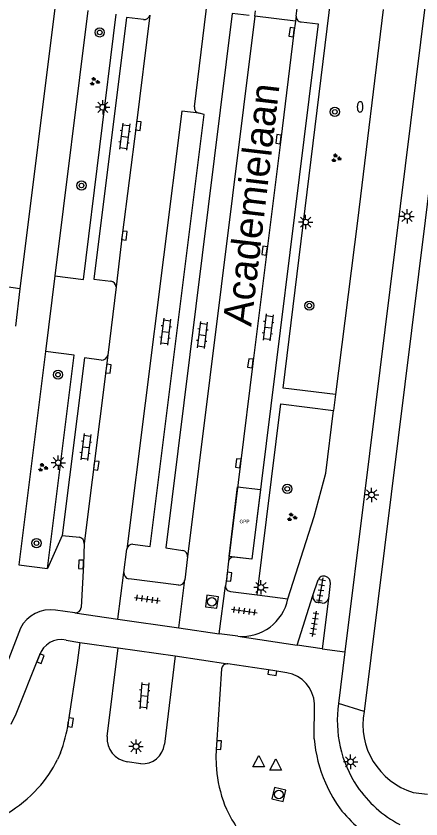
# Model space of a CAD drawing. Extents: x 131000 to 133014, y 396499 to 399001.
# Drawn here: x 132077.5 to 132112.8, y 396970.2 to 397040.1 of the extents above; entities that cross this region are included whole.
import ezdxf

# ---------------------------------------------------------------- set-up
doc = ezdxf.new("R2010")
doc.units = 0
for name, color, linetype in [('bp-grn-parkeervak', 7, 'Continuous'), ('gg-anno-openbare ruimte label', 7, 'Continuous'), ('gg-knt-verharding', 7, 'Continuous'), ('gg-knt-verharding nz', 7, 'Continuous'), ('gt-grn-weggrens', 7, 'Continuous'), ('gt-symb-boom', 7, 'Continuous'), ('gt-symb-brandkraan', 7, 'Continuous'), ('gt-symb-groenvak', 7, 'Continuous'), ('gt-symb-klinker verharding', 7, 'Continuous'), ('gt-symb-kolk', 7, 'Continuous'), ('gt-symb-lichtmast', 7, 'Continuous'), ('gt-symb-rioolschacht', 7, 'Continuous'), ('gt-symb-tegel verharding', 7, 'Continuous'), ('gt-symb-waterafsluiter', 7, 'Continuous'), ('kenmerkpunt gehandicapten parkeerplaats', 7, 'Continuous')]:
    doc.layers.add(name, color=color, linetype=linetype)

# ---------------------------------------------------------------- blocks, each defined once
blk = doc.blocks.new('gt0-LMAST')
at = {"layer": 'gt-symb-lichtmast'}
for p, q in [((-0.182, 0.173), (-0.447, 0.438)), ((-0.005, 0.246), (-0.005, 0.621)), ((0.172, 0.173), (0.437, 0.438)), ((-0.255, -0.004), (-0.63, -0.004)), ((-0.182, -0.181), (-0.447, -0.446)), ((-0.005, -0.254), (-0.005, -0.629)), ((0.437, -0.446), (0.172, -0.181)), ((0.245, -0.004), (0.62, -0.004))]:
    blk.add_line(p, q, dxfattribs=at)
blk.add_circle((-0.005, -0.004), 0.25, dxfattribs=at)
blk = doc.blocks.new('gt0-GRVAK')
at = {"layer": 'gt-symb-groenvak'}
for p, q in [((-0.11, 0.189), (-0.228, 0.24)), ((-0.182, 0.153), (0.088, 0.153)), ((-0.091, 0.211), (-0.156, 0.322)), ((-0.047, 0.214), (-0.047, 0.393)), ((-0.004, 0.211), (0.061, 0.322)), ((0.015, 0.189), (0.133, 0.24)), ((0.262, -0.052), (0.197, 0.059)), ((0.305, -0.049), (0.305, 0.13)), ((0.349, -0.052), (0.414, 0.059)), ((-0.245, -0.228), (-0.363, -0.177)), ((-0.318, -0.264), (-0.047, -0.264)), ((-0.226, -0.206), (-0.291, -0.095)), ((-0.183, -0.203), (-0.183, -0.024)), ((-0.139, -0.206), (-0.074, -0.095)), ((-0.12, -0.228), (-0.002, -0.177)), ((0.243, -0.074), (0.125, -0.023)), ((0.17, -0.11), (0.441, -0.11)), ((0.368, -0.074), (0.486, -0.023))]:
    blk.add_line(p, q, dxfattribs=at)
blk = doc.blocks.new('gt0-KOLK')
at = {"layer": 'gt-symb-kolk'}
blk.add_lwpolyline([(0, 0), (0.375, 0), (0.375, 0.4), (-0.375, 0.4), (-0.375, 0), (0, 0)], dxfattribs=at)
blk = doc.blocks.new('gt0-BOOM')
at = {"layer": 'gt-symb-boom'}
for radius in [0.4, 0.2]:
    blk.add_circle((0, 0), radius, dxfattribs=at)
blk = doc.blocks.new('gt0-KL1')
at = {"layer": 'gt-symb-klinker verharding'}
for p, q in [((-1.15, 0.3), (1.15, 0.3)), ((-1, -0.3), (-1, 0.3)), ((-0.5, 0.3), (-0.5, 0.45)), ((0, -0.3), (0, 0.3)), ((0.5, 0.3), (0.5, 0.45)), ((1, -0.3), (1, 0.3)), ((-1.15, -0.3), (1.15, -0.3)), ((-0.5, -0.45), (-0.5, -0.3)), ((0.5, -0.45), (0.5, -0.3))]:
    blk.add_line(p, q, dxfattribs=at)
blk = doc.blocks.new('gt0-RS')
at = {"layer": 'gt-symb-rioolschacht'}
blk.add_lwpolyline([(-0.5, -0.5), (0.5, -0.5), (0.5, 0.5), (-0.5, 0.5)], close=True, dxfattribs=at)
blk.add_circle((0, 0), 0.375, dxfattribs=at)
blk = doc.blocks.new('gt0-TEG1')
at = {"layer": 'gt-symb-tegel verharding'}
for p, q in [((-1.125, 0), (1.125, 0)), ((-0.9, -0.25), (-0.9, 0.25)), ((-0.45, -0.25), (-0.45, 0.25)), ((0, -0.25), (0, 0.25)), ((0.45, -0.25), (0.45, 0.25)), ((0.9, -0.25), (0.9, 0.25))]:
    blk.add_line(p, q, dxfattribs=at)
blk = doc.blocks.new('gt0-BR')
at = {"layer": 'gt-symb-brandkraan'}
for centre, radius, start, end in [((-0.244, 0), 0.206, 107.56694, 252.43307), ((0.599, -2.664), 3, 106.89205, 107.56694), ((0, -0.691), 0.938, 73.10799, 106.89205), ((-0.599, -2.664), 3, 72.43309, 73.10799), ((0.244, 0), 0.206, 287.56695, 72.43309), ((0.599, 2.664), 3, 252.43307, 253.10797), ((0, 0.691), 0.938, 253.10797, 286.89206), ((-0.599, 2.664), 3, 286.89206, 287.56695)]:
    blk.add_arc(centre, radius, start, end, dxfattribs=at)
blk = doc.blocks.new('gt0-WAFSL')
at = {"layer": 'gt-symb-waterafsluiter'}
for p, q in [((-0.5, -0.333), (0, 0.667)), ((0, 0.667), (0.5, -0.333)), ((0.5, -0.333), (-0.5, -0.333))]:
    blk.add_line(p, q, dxfattribs=at)

msp = doc.modelspace()

# ---------------------------------------------------------------- linework, layer by layer
at = {"layer": 'bp-grn-parkeervak'}
msp.add_lwpolyline([(132098.052, 396992.816), (132096.056, 396993.063), (132096.805, 396999.126), (132098.801, 396998.879), (132098.052, 396992.816)], dxfattribs=at)
at = {"layer": 'gg-knt-verharding'}
for p, q in [((132081.577, 397046.233), (132077.85, 397016.366)), ((132093.038, 397032.199), (132094.502, 397044.152)), ((132101.907, 397040.112), (132102.275, 397043.18)), ((132083.759, 397040.59), (132080.883, 397017.503)), ((132098.307, 397040.09), (132098.367, 397040.574)), ((132101.844, 397039.656), (132098.307, 397040.09)), ((132101.907, 397040.112), (132101.844, 397039.656)), ((132077.85, 397016.366), (132066.7, 397017.94)), ((132086.219, 397016.527), (132085.503, 397010.59)), ((132077.85, 397016.366), (132077.466, 397013.106)), ((132082.585, 397010.596), (132080.067, 397010.918)), ((132080.249, 396992.026), (132082.585, 397010.596)), ((132105.316, 397007.16), (132105.14, 397005.776)), ((132081.519, 396994.893), (132083.048, 396994.732)), ((132086.905, 396991.675), (132087.165, 396993.708)), ((132092.449, 396993.039), (132092.212, 396991.02)), ((132086.379, 396987.603), (132086.905, 396991.675)), ((132091.674, 396990.57), (132087.326, 396991.1)), ((132091.692, 396986.84), (132092.212, 396991.02)), ((132095.206, 396986.33), (132095.739, 396990.509)), ((132103.351, 396989.659), (132103.817, 396991.031)), ((132104.876, 396990.719), (132104.703, 396989.413)), ((132096.189, 396990.016), (132098.494, 396989.725)), ((132098.494, 396989.725), (132101.186, 396989.366)), ((132101.995, 396985.338), (132103.351, 396989.659)), ((132104.703, 396989.413), (132104.17, 396985.028)), ((132104.177, 396989.002), (132103.752, 396989.068)), ((132082.64, 396988.143), (132080.958, 396988.388)), ((132082.64, 396988.143), (132086.379, 396987.603)), ((132086.379, 396987.603), (132091.692, 396986.84)), ((132091.692, 396986.84), (132095.206, 396986.33)), ((132096.838, 396986.113), (132095.206, 396986.33)), ((132081.872, 396985.782), (132083.057, 396985.576)), ((132083.057, 396985.576), (132082.842, 396983.811)), ((132085.452, 396977.377), (132086.417, 396985.115)), ((132086.417, 396985.115), (132091.369, 396984.405)), ((132104.17, 396985.028), (132101.995, 396985.338)), ((132091.369, 396984.405), (132090.433, 396976.728)), ((132106.152, 396984.746), (132105.6, 396980.254)), ((132082.842, 396983.811), (132082.066, 396978.633)), ((132095.397, 396983.267), (132094.973, 396976.648)), ((132103.478, 396977.187), (132103.503, 396980.227)), ((132081.376, 396975.96), (132081.129, 396975.393)), ((132088.376, 396975.019), (132087.189, 396975.189)), ((132112.099, 396972.522), (132113.347, 396972.366))]:
    msp.add_line(p, q, dxfattribs=at)
for points in [[(132127.275, 397087.974), (132121.335, 397088.675), (132119.118, 397070.619), (132115.939, 397045.368), (132113.118, 397022.316), (132107.816, 396979.553)], [(132118.949, 397087.961), (132107.842, 396998.509), (132106.152, 396984.746)], [(132105.316, 397007.16), (132100.757, 397007.706), (132105.123, 397043.301)], [(132080.883, 397017.503), (132083.381, 397017.186), (132086.245, 397040.273)], [(132097.813, 397040.15), (132096.342, 397040.336), (132090.545, 396993.814), (132092.047, 396993.588)], [(132109.486, 397040.675), (132107.241, 397022.296), (132105.316, 397007.16)], [(132088.606, 397039.812), (132087.14, 397039.982), (132084.3, 397017.207), (132085.763, 397017.028)], [(132102.338, 397039.596), (132103.813, 397039.43), (132098.052, 396992.816), (132096.487, 396993.005)], [(132087.698, 396994.12), (132089.205, 396993.938), (132093.901, 397031.543), (132093.466, 397031.643)], [(132080.067, 397010.918), (132077.765, 396992.327), (132080.249, 396992.026)], [(132084.933, 397010.16), (132083.469, 397010.357), (132081.519, 396994.893)], [(132098.494, 396989.725), (132100.569, 397006.36), (132105.14, 397005.776)], [(132101.186, 396989.366), (132103.466, 396996.543), (132104.475, 397000.302), (132105.14, 397005.776)], [(132083.446, 396994.198), (132083.375, 396992.363), (132083.191, 396988.62)], [(132095.999, 396992.646), (132095.862, 396991.316), (132095.739, 396990.509)], [(132077.903, 396986.823), (132075.326, 396980.179), (132074.881, 396979.273)], [(132077.101, 396978.452), (132077.518, 396979.372), (132079.462, 396984.227), (132079.568, 396984.445)], [(132101.085, 396982.943), (132099.857, 396983.139), (132095.963, 396983.703)], [(132094.973, 396976.648), (132094.91, 396975.672), (132094.928, 396974.923), (132094.995, 396974.174)]]:
    msp.add_lwpolyline(points, dxfattribs=at)
for centre, radius, start, end in [((132088.674, 397040.3), 0.492, 262.11238, 345.94437), ((132102.371, 397040.061), 0.467, 173.7769, 265.96518), ((132093.539, 397032.142), 0.504, 173.51596, 261.66105), ((132085.712, 397016.524), 0.507, 0.36537, 84.25028), ((132084.98, 397010.691), 0.533, 264.98594, 349.07484), ((132082.958, 396994.25), 0.49, 353.92413, 79.47155), ((132087.649, 396993.632), 0.49, 84.32425, 171.08259), ((132091.95, 396993.095), 0.502, 353.5955, 78.83069), ((132096.453, 396992.54), 0.466, 85.82476, 166.85579), ((132087.426, 396991.615), 0.525, 173.44788, 258.97335), ((132104.277, 396990.864), 0.489, 65.12291, 160.0435), ((132104.382, 396990.815), 0.504, 349.03635, 78.38867), ((132091.693, 396991.094), 0.524, 267.8862, 351.93413), ((132096.205, 396990.482), 0.467, 176.72305, 268.05529), ((132097.168, 396990.204), 4.104, 265.38573, 348.21901), ((132103.841, 396989.56), 0.5, 168.60306, 259.71158), ((132104.208, 396989.505), 0.504, 266.51005, 349.49586), ((132080.525, 396985.468), 2.951, 81.56879, 152.68107), ((132082.67, 396988.665), 0.523, 266.66845, 355.09694), ((132081.461, 396983.837), 1.988, 78.06587, 162.1869), ((132095.896, 396983.204), 0.503, 82.37127, 172.84415), ((132100.574, 396980.053), 2.934, 3.39152, 79.96454), ((132115.646, 396978.721), 10.162, 171.32601, 213.95872), ((132113.878, 396978.426), 6.166, 169.4671, 253.22905), ((132071.446, 396979.949), 10.701, 338.11477, 352.93686), ((132087.474, 396977.199), 2.03, 174.96493, 261.92549), ((132088.53, 396976.926), 1.913, 265.37082, 354.07025), ((132115.378, 396978.134), 11.937, 184.55016, 203.66257), ((132072.438, 396979.464), 9.597, 316.66177, 334.90309), ((132106.415, 396975.576), 11.506, 187.00086, 203.05267), ((132115.375, 396978.132), 11.934, 203.66097, 217.30292), ((132115.644, 396978.719), 10.16, 213.95385, 242.28922), ((132070.714, 396980.792), 11.765, 300.85153, 317.71793), ((132106.77, 396976.15), 12.064, 204.89989, 224.79815), ((132117.599, 396980.825), 15.356, 220.26702, 238.0405)]:
    msp.add_arc(centre, radius, start, end, dxfattribs=at)
at = {"layer": 'gg-knt-verharding nz'}
for p, q in [((132098.307, 397040.09), (132092.449, 396993.039)), ((132085.503, 397010.59), (132083.446, 396994.198)), ((132083.057, 396985.576), (132086.417, 396985.115)), ((132091.369, 396984.405), (132095.963, 396983.703))]:
    msp.add_line(p, q, dxfattribs=at)
for points in [[(132089.151, 397040.18), (132087.966, 397030.569), (132086.753, 397021.023), (132086.219, 397016.527)], [(132101.844, 397039.656), (132101.711, 397038.687), (132100.565, 397029.373), (132098.118, 397009.854), (132097.058, 397001.155), (132095.999, 396992.646)], [(132093.466, 397031.643), (132091.943, 397031.835), (132087.165, 396993.708)]]:
    msp.add_lwpolyline(points, dxfattribs=at)
at = {"layer": 'gt-grn-weggrens'}
for p, q in [((132080.883, 397017.503), (132080.067, 397010.918)), ((132081.519, 396994.893), (132080.249, 396992.026)), ((132096.838, 396986.113), (132101.995, 396985.338)), ((132104.17, 396985.028), (132106.152, 396984.746)), ((132107.816, 396979.553), (132105.6, 396980.254))]:
    msp.add_line(p, q, dxfattribs=at)

# ---------------------------------------------------------------- block references
at = {"layer": 'gt-symb-boom'}
for p in [(132084.801, 397038.687), (132105.268, 397031.777), (132083.214, 397025.363), (132103.048, 397014.901), (132081.17, 397008.889), (132101.125, 396998.952), (132079.3, 396994.216)]:
    msp.add_blockref('gt0-BOOM', p, dxfattribs=at)
at = {"layer": 'gt-symb-brandkraan', "rotation": -92.80805306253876}
msp.add_blockref('gt0-BR', (132107.471, 397032.203), dxfattribs=at)
at = {"layer": 'gt-symb-groenvak'}
for p in [(132084.343, 397034.407), (132105.373, 397027.741), (132079.837, 397000.797), (132101.523, 396996.479)]:
    msp.add_blockref('gt0-GRVAK', p, dxfattribs=at)
at = {"layer": 'gt-symb-klinker verharding'}
for p, rotation in [((132086.972, 397029.619), -97.00425924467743), ((132090.539, 397012.626), -97.00425924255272), ((132099.458, 397013.002), -97.00425924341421), ((132093.731, 397012.345), -97.00425924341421), ((132083.592, 397002.581), -97.00425924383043), ((132088.679, 396980.927), -95.04916646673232)]:
    msp.add_blockref('gt0-KL1', p, dxfattribs=dict(at, rotation=rotation))
at = {"layer": 'gt-symb-kolk'}
for p, rotation in [((132101.711, 397038.687), 82.12907950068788), ((132087.966, 397030.569), -97.00425924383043), ((132100.565, 397029.373), 82.99574075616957), ((132086.753, 397021.023), -97.23872650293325), ((132099.349, 397019.661), 82.87498365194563), ((132098.118, 397009.854), 82.81812146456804), ((132085.362, 397009.431), -96.94741065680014), ((132084.299, 397001), -97.18187853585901), ((132097.058, 397001.155), 83.05258934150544), ((132083.375, 396992.363), 87.82163117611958), ((132095.862, 396991.316), -95.73909849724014), ((132079.462, 396984.227), -111.84397692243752), ((132099.857, 396983.139), 170.90519502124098), ((132082.066, 396978.633), -98.27589282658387), ((132094.973, 396976.648), -93.66925409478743)]:
    msp.add_blockref('gt0-KOLK', p, dxfattribs=dict(at, rotation=rotation))
at = {"layer": 'gt-symb-lichtmast'}
for p in [(132085.073, 397032.172), (132102.734, 397022.179), (132111.561, 397022.679), (132081.202, 397001.229), (132108.475, 396998.424), (132098.842, 396990.371), (132087.967, 396976.509), (132106.649, 396975.185)]:
    msp.add_blockref('gt0-LMAST', p, dxfattribs=at)
at = {"layer": 'gt-symb-rioolschacht'}
for p, rotation in [((132094.571, 396989.121), -7.409184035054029), ((132100.396, 396972.334), -103.88341803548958)]:
    msp.add_blockref('gt0-RS', p, dxfattribs=dict(at, rotation=rotation))
at = {"layer": 'gt-symb-tegel verharding'}
for p, rotation in [((132104.059, 396990.101), 80.73547601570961), ((132088.943, 396989.344), -7.935550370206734), ((132097.393, 396988.311), -7.935550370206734), ((132103.496, 396987.19), 80.73547601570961)]:
    msp.add_blockref('gt0-TEG1', p, dxfattribs=dict(at, rotation=rotation))
at = {"layer": 'gt-symb-waterafsluiter'}
for p in [(132098.638, 396975.075), (132100.122, 396974.779)]:
    msp.add_blockref('gt0-WAFSL', p, dxfattribs=at)

# ---------------------------------------------------------------- texts
at = {"layer": 'gg-anno-openbare ruimte label'}
msp.add_text('Academielaan', height=2.5, rotation=83.3, dxfattribs=at).set_placement((132097.985, 397013.039))
at = {"layer": 'kenmerkpunt gehandicapten parkeerplaats'}
msp.add_text('GPP', height=0.3, dxfattribs=at).set_placement((132096.973, 396995.955))

doc.saveas('drawing.dxf')
